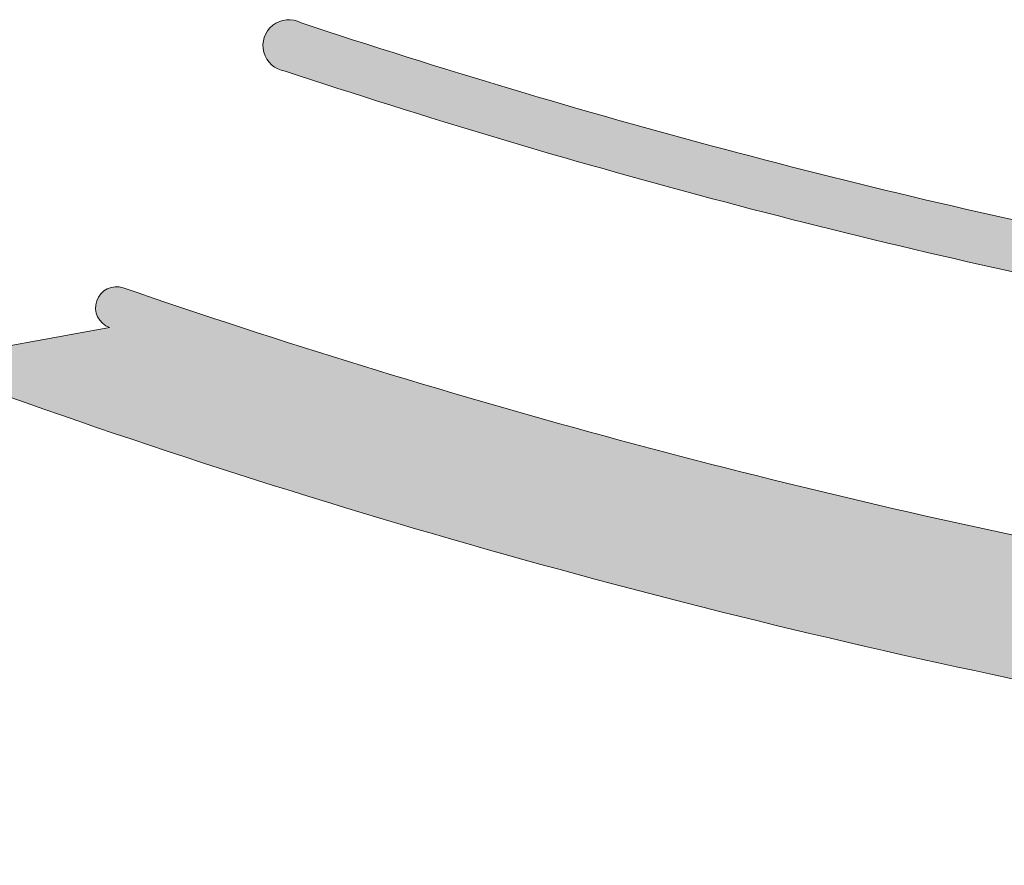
# Model space of a CAD drawing. Header units: metres. Extents: x 0 to 168310, y 0 to 462960.
# Tile 564 of 594: x 167814 to 167847, y 462666 to 462694. Entities that reach past the tile are written whole.
import ezdxf

# ---------------------------------------------------------------- set-up
doc = ezdxf.new("R2010")
doc.units = ezdxf.units.M
doc.header["$LTSCALE"] = 0.2
doc.layers.add('B_WE_GR_GRAS_BRM_RVA margrietmengsel-A', color=201, linetype='Continuous', lineweight=18)
doc.layers.add('B_WE_GR_GRAS_BRM_RVA margrietmengsel-G', color=201, linetype='Continuous', lineweight=18)

msp = doc.modelspace()

# ---------------------------------------------------------------- hatches: boundary and pattern name
at = {"layer": 'B_WE_GR_GRAS_BRM_RVA margrietmengsel-A', "transparency": 33554623}
h = msp.add_hatch(color=256, dxfattribs=at)
h.dxf.hatch_style = 1
edge = h.paths.add_edge_path()
edge.add_line((167862.0112099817, 462684.3537748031), (167861.736622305, 462684.3999445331))
edge.add_arc((167946.0157504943, 463149.5269993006), 472.7009081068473, 259.1146178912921, 259.7296689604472, ccw=False)
edge.add_arc((167946.0157406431, 463149.5269567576), 472.7008644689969, 258.5614237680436, 259.11461809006, ccw=False)
edge.add_arc((167900.660403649, 462925.368577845), 243.9999999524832, 251.625969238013, 258.5614238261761, ccw=False)
edge.add_arc((167823.3366856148, 462693.048568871), 0.8631338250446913, 61.61717824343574, 261.6331492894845)
edge.add_arc((167900.6604038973, 462925.3685778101), 245.699999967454, 251.6259636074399, 258.5614239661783)
edge.add_arc((167946.0157739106, 463149.5271278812), 474.4010387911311, 258.5614240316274, 259.729668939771)
edge.add_arc((167861.7326701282, 462683.5368197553), 0.8631338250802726, 249.721684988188, 431.1732510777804)
h = msp.add_hatch(color=256, dxfattribs=at)
h.dxf.hatch_style = 1
edge = h.paths.add_edge_path()
edge.add_arc((167946.0157510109, 463149.5270001), 483.0009089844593, 258.5620000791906, 259.8721598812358, ccw=False)
edge.add_arc((167900.6604039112, 462925.3685778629), 254.300000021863, 250.9847401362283, 258.5625187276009, ccw=False)
edge.add_arc((167817.5763121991, 462684.2834607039), 0.7000000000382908, 70.98474013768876, 250.9847401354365)
edge.add_line((167817.3482382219, 462683.6216584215), (167811.5941342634, 462682.5692697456))
edge.add_line((167811.5941342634, 462682.5692697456), (167811.2898561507, 462682.6814466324))
edge.add_line((167811.2898561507, 462682.6814466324), (167811.0513787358, 462682.3640046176))
edge.add_arc((167900.6604047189, 462925.3685811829), 259.0000034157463, 249.7583216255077, 258.5614232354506)
edge.add_arc((167909.6478072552, 462950.6019536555), 285.5398937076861, 257.7979624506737, 265.2187413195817)
edge.add_line((167885.8475179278, 462666.0556883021), (167888.1054957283, 462665.6397694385))
edge.add_line((167888.1054957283, 462665.6397694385), (167888.8701387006, 462670.5389403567))
edge.add_arc((167873.3313404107, 462595.4769345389), 76.65349939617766, 78.30424216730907, 80.57261290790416)
edge.add_line((167885.8869935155, 462671.0951502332), (167885.7521514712, 462670.2392389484))
edge.add_arc((167857.6467391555, 462491.8398319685), 180.5997303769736, 81.04708912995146, 82.64069066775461)
edge.add_arc((167946.0157407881, 463149.5269555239), 483.0008633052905, 259.8721601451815, 262.23771280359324, ccw=False)

# ---------------------------------------------------------------- linework, layer by layer
at = {"layer": 'B_WE_GR_GRAS_BRM_RVA margrietmengsel-G', "flags": 128}
for points in [[(167862.0112099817, 462684.3537748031), (167861.736622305, 462684.3999445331, -0.002683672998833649), (167856.7485903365, 462685.331434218, -0.002413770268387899), (167852.2709839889, 462686.2149367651, -0.03027087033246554), (167823.7469853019, 462693.8079463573, 1.191922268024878), (167823.2110904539, 462692.1946216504, 0.03027089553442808), (167851.9338454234, 462684.5487022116, 0.005097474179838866), (167861.4335246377, 462682.7271828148, 1.012748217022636)], [(167861.0824188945, 462674.0522823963, -0.005716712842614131), (167850.2330791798, 462676.1185529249, -0.03307635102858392), (167817.8043861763, 462684.9452629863, 1), (167817.3482382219, 462683.6216584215), (167811.5941342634, 462682.5692697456), (167811.2898561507, 462682.6814466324), (167811.0513787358, 462682.3640046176, 0.03842967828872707), (167849.2962223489, 462671.5128691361, 0.03239057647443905), (167885.8475179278, 462666.0556883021), (167888.1054957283, 462665.6397694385), (167888.8701387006, 462670.5389403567, 0.0098979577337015), (167885.8869935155, 462671.0951502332), (167885.7521514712, 462670.2392389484, 0.006953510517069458), (167880.7799921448, 462670.9518506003, -0.01032203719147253)]]:
    msp.add_lwpolyline(points, format="xyb", close=True, dxfattribs=at)

doc.saveas('drawing.dxf')
